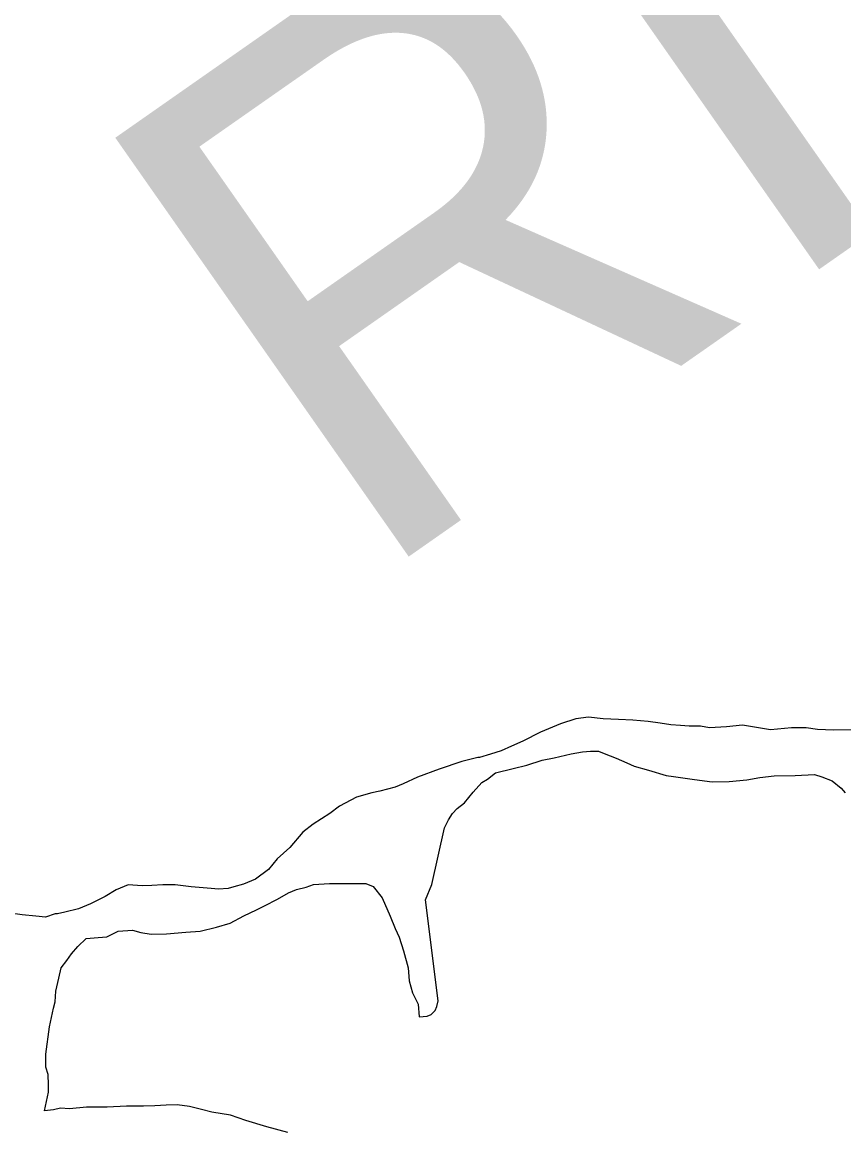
# Model space of a CAD drawing. Extents: x -939622 to -934245, y 1383184 to 1385301.
# Drawn here: x -936322.614 to -936319.56, y 1384582.253 to 1384586.364 of the extents above; entities that cross this region are included whole.
import ezdxf

# ---------------------------------------------------------------- set-up
doc = ezdxf.new("R2010")
doc.units = 0
doc.layers.add('Level 9', color=7, linetype='Continuous')

msp = doc.modelspace()

# ---------------------------------------------------------------- linework, layer by layer
at = {"layer": 'Level 9'}
for points in [[(-936319.5269, 1384583.7322), (-936319.5987, 1384583.7318), (-936319.6585, 1384583.7343), (-936319.7004, 1384583.7401), (-936319.7543, 1384583.7397), (-936319.8321, 1384583.7332), (-936319.9369, 1384583.7505), (-936319.9967, 1384583.744), (-936320.0595, 1384583.7406), (-936320.0925, 1384583.7464), (-936320.1343, 1384583.7461), (-936320.1673, 1384583.7489), (-936320.2032, 1384583.7516), (-936320.2421, 1384583.7574), (-936320.2871, 1384583.7631), (-936320.3439, 1384583.7687), (-936320.3978, 1384583.7713), (-936320.4547, 1384583.7739), (-936320.5086, 1384583.7796), (-936320.5564, 1384583.7732), (-936320.6131, 1384583.7549), (-936320.6877, 1384583.7244), (-936320.7533, 1384583.6909), (-936320.7951, 1384583.6726), (-936320.8339, 1384583.6544), (-936320.8727, 1384583.6421), (-936320.9145, 1384583.6298), (-936320.9205, 1384583.6298), (-936320.9802, 1384583.6144), (-936321.0638, 1384583.5868), (-936321.1444, 1384583.5562), (-936321.1981, 1384583.5319), (-936321.2279, 1384583.5197), (-936321.2847, 1384583.5043), (-936321.3146, 1384583.4981), (-936321.3713, 1384583.4827), (-936321.4339, 1384583.4493), (-936321.4696, 1384583.422), (-936321.5322, 1384583.3826)], [(-936319.5269, 1384583.7322), (-936319.5987, 1384583.7318), (-936319.6585, 1384583.7343), (-936319.7004, 1384583.7401), (-936319.7543, 1384583.7397), (-936319.8321, 1384583.7332), (-936319.9369, 1384583.7505), (-936319.9967, 1384583.744), (-936320.0595, 1384583.7406), (-936320.0925, 1384583.7464), (-936320.1343, 1384583.7461), (-936320.1673, 1384583.7489), (-936320.2032, 1384583.7516), (-936320.2421, 1384583.7574), (-936320.2871, 1384583.7631), (-936320.3439, 1384583.7687), (-936320.3978, 1384583.7713), (-936320.4547, 1384583.7739), (-936320.5086, 1384583.7796), (-936320.5564, 1384583.7732), (-936320.6131, 1384583.7549), (-936320.6877, 1384583.7244), (-936320.7533, 1384583.6909), (-936320.7951, 1384583.6726), (-936320.8339, 1384583.6544), (-936320.8727, 1384583.6421), (-936320.9145, 1384583.6298), (-936320.9205, 1384583.6298), (-936320.9802, 1384583.6144), (-936321.0638, 1384583.5868), (-936321.1444, 1384583.5562), (-936321.1981, 1384583.5319), (-936321.2279, 1384583.5197), (-936321.2847, 1384583.5043), (-936321.3146, 1384583.4981), (-936321.3713, 1384583.4827), (-936321.4339, 1384583.4493), (-936321.4696, 1384583.422), (-936321.5322, 1384583.3826)], [(-936322.1625, 1384582.3343), (-936322.2253, 1384582.3339), (-936322.2971, 1384582.3304), (-936322.348, 1384582.3301), (-936322.3749, 1384582.3299), (-936322.4377, 1384582.3234), (-936322.4706, 1384582.3262), (-936322.4975, 1384582.32), (-936322.5304, 1384582.3168), (-936322.5159, 1384582.3859), (-936322.5161, 1384582.4129), (-936322.5164, 1384582.4519), (-936322.5255, 1384582.4788), (-936322.5258, 1384582.5268), (-936322.5116, 1384582.6289), (-936322.4971, 1384582.698), (-936322.4912, 1384582.7221), (-936322.4885, 1384582.7611), (-936322.4769, 1384582.8092), (-936322.4682, 1384582.8482), (-936322.4474, 1384582.8754), (-936322.4296, 1384582.8995), (-936322.4059, 1384582.9267), (-936322.3761, 1384582.9569), (-936322.3313, 1384582.9602), (-936322.2984, 1384582.9634), (-936322.2566, 1384582.9847), (-936322.2028, 1384582.988), (-936322.1728, 1384582.9792), (-936322.1339, 1384582.9735), (-936322.077, 1384582.9739), (-936322.0053, 1384582.9804), (-936321.9514, 1384582.9838), (-936321.8917, 1384582.9992), (-936321.8409, 1384583.0145), (-936321.7902, 1384583.0418), (-936321.7425, 1384583.0632), (-936321.7127, 1384583.0784), (-936321.665, 1384583.1027), (-936321.6233, 1384583.127), (-936321.5934, 1384583.1392), (-936321.5576, 1384583.1484), (-936321.5307, 1384583.1576), (-936321.4709, 1384583.161), (-936321.441, 1384583.1612), (-936321.4111, 1384583.1614), (-936321.3781, 1384583.1617), (-936321.3363, 1384583.1619), (-936321.3092, 1384583.1501), (-936321.276, 1384583.1083), (-936321.2457, 1384583.0396), (-936321.2274, 1384582.9947), (-936321.2122, 1384582.9618), (-936321.1969, 1384582.9109), (-936321.1786, 1384582.848), (-936321.1752, 1384582.8), (-936321.163, 1384582.7551), (-936321.1417, 1384582.7133), (-936321.1384, 1384582.6653), (-936321.1085, 1384582.6685), (-936321.0936, 1384582.6746), (-936321.0788, 1384582.6897), (-936321.0729, 1384582.7047), (-936321.067, 1384582.7258), (-936321.1144, 1384583.1004), (-936321.0909, 1384583.1576), (-936321.0444, 1384583.3679), (-936321.0296, 1384583.398), (-936321.0148, 1384583.4221), (-936320.997, 1384583.4402), (-936320.9702, 1384583.4614), (-936320.9376, 1384583.5007), (-936320.9049, 1384583.5369), (-936320.884, 1384583.549), (-936320.8543, 1384583.5732), (-936320.7886, 1384583.5887), (-936320.7378, 1384583.601), (-936320.6811, 1384583.6194), (-936320.6362, 1384583.6287), (-936320.5735, 1384583.6441), (-936320.5317, 1384583.6504), (-936320.5018, 1384583.6536), (-936320.4718, 1384583.6538), (-936320.4508, 1384583.645), (-936320.4058, 1384583.6273), (-936320.3668, 1384583.6095), (-936320.3398, 1384583.5977), (-936320.2859, 1384583.5831), (-936320.2199, 1384583.5625), (-936320.1929, 1384583.5597), (-936320.1151, 1384583.5482), (-936320.0492, 1384583.5397), (-936319.9863, 1384583.5401), (-936319.9206, 1384583.5466), (-936319.8728, 1384583.5559), (-936319.8189, 1384583.5623), (-936319.7411, 1384583.5628), (-936319.6694, 1384583.5663), (-936319.6424, 1384583.5575), (-936319.6034, 1384583.5427), (-936319.5703, 1384583.5159)], [(-936322.1625, 1384582.3343), (-936322.2253, 1384582.3339), (-936322.2971, 1384582.3304), (-936322.348, 1384582.3301), (-936322.3749, 1384582.3299), (-936322.4377, 1384582.3234), (-936322.4706, 1384582.3262), (-936322.4975, 1384582.32), (-936322.5304, 1384582.3168), (-936322.5159, 1384582.3859), (-936322.5161, 1384582.4129), (-936322.5164, 1384582.4519), (-936322.5255, 1384582.4788), (-936322.5258, 1384582.5268), (-936322.5116, 1384582.6289), (-936322.4971, 1384582.698), (-936322.4912, 1384582.7221), (-936322.4885, 1384582.7611), (-936322.4769, 1384582.8092), (-936322.4682, 1384582.8482), (-936322.4474, 1384582.8754), (-936322.4296, 1384582.8995), (-936322.4059, 1384582.9267), (-936322.3761, 1384582.9569), (-936322.3313, 1384582.9602), (-936322.2984, 1384582.9634), (-936322.2566, 1384582.9847), (-936322.2028, 1384582.988), (-936322.1728, 1384582.9792), (-936322.1339, 1384582.9735), (-936322.077, 1384582.9739), (-936322.0053, 1384582.9804), (-936321.9514, 1384582.9838), (-936321.8917, 1384582.9992), (-936321.8409, 1384583.0145), (-936321.7902, 1384583.0418), (-936321.7425, 1384583.0632), (-936321.7127, 1384583.0784), (-936321.665, 1384583.1027), (-936321.6233, 1384583.127), (-936321.5934, 1384583.1392), (-936321.5576, 1384583.1484), (-936321.5307, 1384583.1576), (-936321.4709, 1384583.161), (-936321.441, 1384583.1612), (-936321.4111, 1384583.1614), (-936321.3781, 1384583.1617), (-936321.3363, 1384583.1619), (-936321.3092, 1384583.1501), (-936321.276, 1384583.1083), (-936321.2457, 1384583.0396), (-936321.2274, 1384582.9947), (-936321.2122, 1384582.9618), (-936321.1969, 1384582.9109), (-936321.1786, 1384582.848), (-936321.1752, 1384582.8), (-936321.163, 1384582.7551), (-936321.1417, 1384582.7133), (-936321.1384, 1384582.6653), (-936321.1085, 1384582.6685), (-936321.0936, 1384582.6746), (-936321.0788, 1384582.6897), (-936321.0729, 1384582.7047), (-936321.067, 1384582.7258), (-936321.1144, 1384583.1004), (-936321.0909, 1384583.1576), (-936321.0444, 1384583.3679), (-936321.0296, 1384583.398), (-936321.0148, 1384583.4221), (-936320.997, 1384583.4402), (-936320.9702, 1384583.4614), (-936320.9376, 1384583.5007), (-936320.9049, 1384583.5369), (-936320.884, 1384583.549), (-936320.8543, 1384583.5732), (-936320.7886, 1384583.5887), (-936320.7378, 1384583.601), (-936320.6811, 1384583.6194), (-936320.6362, 1384583.6287), (-936320.5735, 1384583.6441), (-936320.5317, 1384583.6504), (-936320.5018, 1384583.6536), (-936320.4718, 1384583.6538), (-936320.4508, 1384583.645), (-936320.4058, 1384583.6273), (-936320.3668, 1384583.6095), (-936320.3398, 1384583.5977), (-936320.2859, 1384583.5831), (-936320.2199, 1384583.5625), (-936320.1929, 1384583.5597), (-936320.1151, 1384583.5482), (-936320.0492, 1384583.5397), (-936319.9863, 1384583.5401), (-936319.9206, 1384583.5466), (-936319.8728, 1384583.5559), (-936319.8189, 1384583.5623), (-936319.7411, 1384583.5628), (-936319.6694, 1384583.5663), (-936319.6424, 1384583.5575), (-936319.6034, 1384583.5427), (-936319.5703, 1384583.5159)], [(-936319.5703, 1384583.5159), (-936319.5552, 1384583.498)], [(-936319.5703, 1384583.5159), (-936319.5552, 1384583.498)], [(-936321.5322, 1384583.3826), (-936321.5709, 1384583.3523), (-936321.6184, 1384583.295), (-936321.666, 1384583.2527), (-936321.6986, 1384583.2135), (-936321.7463, 1384583.1771), (-936321.791, 1384583.1588), (-936321.8269, 1384583.1496), (-936321.8478, 1384583.1435), (-936321.8837, 1384583.1402), (-936321.9106, 1384583.143), (-936321.9855, 1384583.1485), (-936322.0454, 1384583.1571), (-936322.0902, 1384583.1568), (-936322.1321, 1384583.1535), (-936322.168, 1384583.1533), (-936322.2189, 1384583.1559), (-936322.2636, 1384583.1376), (-936322.3054, 1384583.1133), (-936322.359, 1384583.086), (-936322.4038, 1384583.0677), (-936322.4546, 1384583.0553), (-936322.4815, 1384583.0492), (-936322.4905, 1384583.0491), (-936322.5263, 1384583.0368), (-936322.5622, 1384583.0396), (-936322.6131, 1384583.0453), (-936322.658, 1384583.051)], [(-936321.5322, 1384583.3826), (-936321.5709, 1384583.3523), (-936321.6184, 1384583.295), (-936321.666, 1384583.2527), (-936321.6986, 1384583.2135), (-936321.7463, 1384583.1771), (-936321.791, 1384583.1588), (-936321.8269, 1384583.1496), (-936321.8478, 1384583.1435), (-936321.8837, 1384583.1402), (-936321.9106, 1384583.143), (-936321.9855, 1384583.1485), (-936322.0454, 1384583.1571), (-936322.0902, 1384583.1568), (-936322.1321, 1384583.1535), (-936322.168, 1384583.1533), (-936322.2189, 1384583.1559), (-936322.2636, 1384583.1376), (-936322.3054, 1384583.1133), (-936322.359, 1384583.086), (-936322.4038, 1384583.0677), (-936322.4546, 1384583.0553), (-936322.4815, 1384583.0492), (-936322.4905, 1384583.0491), (-936322.5263, 1384583.0368), (-936322.5622, 1384583.0396), (-936322.6131, 1384583.0453), (-936322.658, 1384583.051)], [(-936321.6263, 1384582.236), (-936321.7042, 1384582.2564), (-936321.7821, 1384582.2799), (-936321.8391, 1384582.3005), (-936321.908, 1384582.312), (-936321.947, 1384582.3208), (-936321.9919, 1384582.3325), (-936322.0369, 1384582.3382), (-936322.0788, 1384582.3379), (-936322.1206, 1384582.3346), (-936322.1625, 1384582.3343)], [(-936321.6263, 1384582.236), (-936321.7042, 1384582.2564), (-936321.7821, 1384582.2799), (-936321.8391, 1384582.3005), (-936321.908, 1384582.312), (-936321.947, 1384582.3208), (-936321.9919, 1384582.3325), (-936322.0369, 1384582.3382), (-936322.0788, 1384582.3379), (-936322.1206, 1384582.3346), (-936322.1625, 1384582.3343)]]:
    msp.add_lwpolyline(points, dxfattribs=at)

# ---------------------------------------------------------------- texts
msp.add_text('RIVER', height=1.9008, rotation=35, dxfattribs=at).set_placement((-936321.3479, 1384584.2571))

doc.saveas('drawing.dxf')
